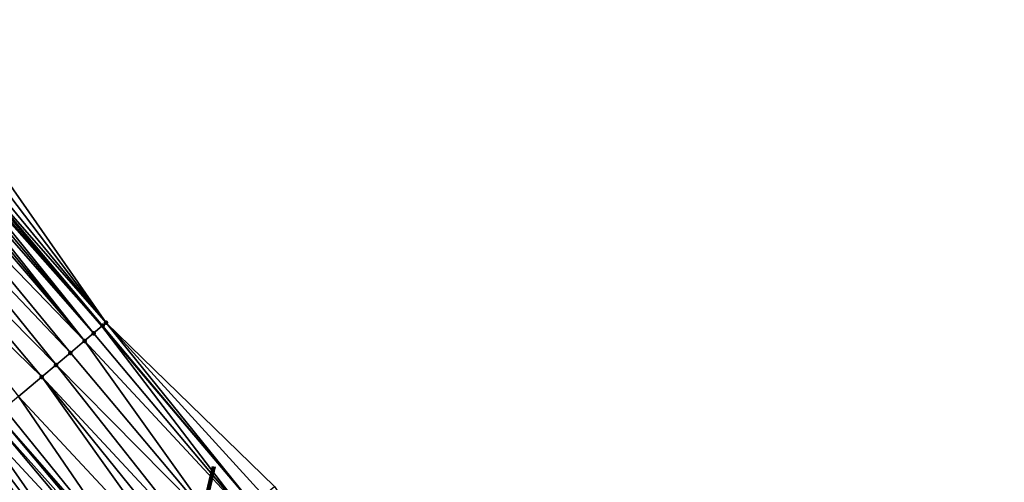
# Model space of a CAD drawing. Header units: feet. Extents: x 2004186 to 2014793, y 836912 to 864902.
# Tile 437 of 656: x 2008484 to 2008568, y 850702 to 850742. Entities that reach past the tile are written whole.
import ezdxf

# ---------------------------------------------------------------- set-up
doc = ezdxf.new("R2010")
doc.units = ezdxf.units.FT
doc.header["$LTSCALE"] = 100
doc.header["$MEASUREMENT"] = 0
for name, color, linetype, lineweight in [('EP_Travel Lane', 5, 'Continuous', 40), ('GPL_Skip Line', 2, 'Continuous', 40), ('Notes', 4, 'Continuous', 0), ('Road Shots', 4, 'Continuous', 200), ('Road X-Section', 30, 'Continuous', 13)]:
    doc.layers.add(name, color=color, linetype=linetype, lineweight=lineweight)
doc.layers.add('I-77 SB_MM21-27-Surface-Border', color=7, linetype='Continuous')
doc.layers.add('I-77 SB_MM21-27-Surface-TIN', color=7, linetype='Continuous')

msp = doc.modelspace()

# ---------------------------------------------------------------- linework, layer by layer
at = {"layer": 'EP_Travel Lane'}
msp.add_polyline3d([(2008568.118986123, 850623.7348410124, 429.1415845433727), (2008555.294258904, 850639.0818062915, 429.2037118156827), (2008542.469565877, 850654.4287306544, 429.2802921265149), (2008529.644889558, 850669.7756350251, 429.3639603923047), (2008516.753164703, 850685.055972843, 429.4279458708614), (2008503.828511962, 850700.3188224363, 429.4788442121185), (2008490.903844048, 850715.5816899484, 429.521387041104), (2008477.979187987, 850730.8445434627, 429.5704677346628), (2008473.453673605, 850736.190181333, 429.6158639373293), (2008465.086452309, 850746.137184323, 429.6567530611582), (2008452.212257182, 850761.4421049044, 429.7890533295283), (2008439.338012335, 850776.7470845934, 429.9015723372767), (2008426.463593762, 850792.0522708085, 429.9449646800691), (2008413.589155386, 850807.3574805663, 429.9805271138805), (2008400.714743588, 850822.6626587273, 430.0266444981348), (2008387.84048668, 850837.9676527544, 430.1343618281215), (2008374.966166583, 850853.2727219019, 430.2169492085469), (2008362.094942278, 850868.5743396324, 430.3061332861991), (2008349.220727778, 850883.879586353, 430.3722083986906), (2008336.346591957, 850899.1847395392, 430.4671783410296), (2008323.472519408, 850914.4898175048, 430.5854128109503), (2008310.598384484, 850929.7949696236, 430.6807183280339)], dxfattribs=at)
at = {"layer": 'GPL_Skip Line'}
msp.add_polyline3d([(2008559.222522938, 850616.2376480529, 429.309631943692), (2008546.335201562, 850631.5319010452, 429.3652963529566), (2008533.447902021, 850646.8261281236, 429.4301563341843), (2008520.560592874, 850662.1203666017, 429.4909709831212), (2008507.680393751, 850677.4203721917, 429.5933693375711), (2008494.802766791, 850692.7230310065, 429.5796667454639), (2008481.925319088, 850708.025476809, 429.6657487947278), (2008469.047878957, 850723.3279136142, 429.7560456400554), (2008464.539636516, 850728.6850811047, 429.7884022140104), (2008456.168581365, 850738.628806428, 429.8391217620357), (2008443.288512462, 850753.9286539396, 429.9965433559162), (2008430.408320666, 850769.228647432, 430.1051054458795), (2008417.527927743, 850784.5288798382, 430.1337043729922), (2008404.647548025, 850799.8290965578, 430.1675532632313), (2008391.767224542, 850815.1292464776, 430.2237599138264), (2008378.886953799, 850830.429333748, 430.3009351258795), (2008366.006698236, 850845.7294029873, 430.3841450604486), (2008353.131042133, 850861.0333499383, 430.4661704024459), (2008340.256818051, 850876.3386080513, 430.5287249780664), (2008327.38275673, 850891.6436726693, 430.6510746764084), (2008314.508658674, 850906.948780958, 430.7599288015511), (2008301.634466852, 850922.2540007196, 430.8343349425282), (2008288.760262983, 850937.5592348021, 430.9043157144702)], dxfattribs=at)
at = {"layer": 'I-77 SB_MM21-27-Surface-Border', "color": 3, "linetype": 'ByBlock', "lineweight": -2}
msp.add_polyline3d([(2008313.265456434, 850932.0397088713, 430.4462198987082), (2008325.680614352, 850916.3481111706, 430.4180374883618), (2008337.942627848, 850900.5278790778, 430.3563393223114), (2008351.581735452, 850885.8667898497, 430.1532137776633), (2008364.149939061, 850870.3039439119, 430.1222538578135), (2008377.327920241, 850855.2619752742, 430.015648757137), (2008389.749330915, 850839.5753036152, 429.9965065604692), (2008402.629557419, 850824.2752688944, 429.9017488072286), (2008415.509854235, 850808.9751506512, 429.8349345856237), (2008428.84914825, 850794.0614539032, 429.7645857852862), (2008441.270611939, 850778.3747192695, 429.7665534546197), (2008453.844923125, 850762.8169718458, 429.7070570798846), (2008467.183865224, 850747.9036931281, 429.4968168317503), (2008475.55493039, 850737.959955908, 429.4500846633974), (2008479.759126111, 850732.3428559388, 429.4488684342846), (2008491.259615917, 850715.881105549, 429.5149833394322), (2008505.667329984, 850701.8664038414, 429.4340807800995), (2008516.843473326, 850685.1319749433, 429.4266296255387), (2008530.043520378, 850670.1115403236, 429.3620999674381), (2008542.884883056, 850654.7786933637, 429.2790402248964), (2008555.722484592, 850639.4426681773, 429.1978654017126), (2008568.178277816, 850623.78480283, 429.1413460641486)], dxfattribs=at)
at = {"layer": 'I-77 SB_MM21-27-Surface-TIN', "color": 128, "linetype": 'ByBlock', "lineweight": -2}
for points in [[(2008491.259615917, 850715.881105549, 429.5149833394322), (2008479.147100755, 850731.827661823, 429.4919772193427), (2008478.535079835, 850731.3124624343, 429.5375562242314)], [(2008491.259615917, 850715.881105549, 429.5149833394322), (2008479.759126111, 850732.3428559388, 429.4488684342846), (2008479.147100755, 850731.827661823, 429.4919772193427)], [(2008477.770037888, 850730.6684819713, 429.5857356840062), (2008490.903844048, 850715.5816899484, 429.521387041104), (2008477.979187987, 850730.8445434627, 429.5704677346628)], [(2008478.076049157, 850730.9260807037, 429.5633968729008), (2008477.979187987, 850730.8445434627, 429.5704677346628), (2008490.903844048, 850715.5816899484, 429.521387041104)], [(2008491.259615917, 850715.881105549, 429.5149833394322), (2008478.535079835, 850731.3124624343, 429.5375562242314), (2008478.076049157, 850730.9260807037, 429.5633968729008)], [(2008490.953575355, 850715.6235416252, 429.5210159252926), (2008478.076049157, 850730.9260807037, 429.5633968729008), (2008490.903844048, 850715.5816899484, 429.521387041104)], [(2008491.259615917, 850715.881105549, 429.5149833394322), (2008478.076049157, 850730.9260807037, 429.5633968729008), (2008490.953575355, 850715.6235416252, 429.5210159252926)], [(2008489.423353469, 850714.3357446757, 429.5405596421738), (2008477.00494995, 850730.0245561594, 429.6083139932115), (2008476.698921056, 850729.76697837, 429.6208420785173)], [(2008490.188457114, 850714.9796518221, 429.526725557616), (2008477.310988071, 850730.2821229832, 429.6009226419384), (2008477.00494995, 850730.0245561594, 429.6083139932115)], [(2008490.188457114, 850714.9796518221, 429.526725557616), (2008477.00494995, 850730.0245561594, 429.6083139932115), (2008489.423353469, 850714.3357446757, 429.5405596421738)], [(2008490.188457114, 850714.9796518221, 429.526725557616), (2008477.617027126, 850730.5396886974, 429.5940511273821), (2008477.310988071, 850730.2821229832, 429.6009226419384)], [(2008477.770037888, 850730.6684819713, 429.5857356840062), (2008477.617027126, 850730.5396886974, 429.5940511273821), (2008490.903844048, 850715.5816899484, 429.521387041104)], [(2008490.188457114, 850714.9796518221, 429.526725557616), (2008490.903844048, 850715.5816899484, 429.521387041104), (2008477.617027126, 850730.5396886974, 429.5940511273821)], [(2008489.423353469, 850714.3357446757, 429.5405596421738), (2008476.392886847, 850729.5094068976, 429.6304110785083), (2008475.474770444, 850728.7367088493, 429.6514500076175)], [(2008489.423353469, 850714.3357446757, 429.5405596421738), (2008476.698921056, 850729.76697837, 429.6208420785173), (2008476.392886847, 850729.5094068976, 429.6304110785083)], [(2008488.199183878, 850713.3054977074, 429.5606020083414), (2008475.474770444, 850728.7367088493, 429.6514500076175), (2008474.403623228, 850727.8352413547, 429.6696425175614)], [(2008489.423353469, 850714.3357446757, 429.5405596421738), (2008475.474770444, 850728.7367088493, 429.6514500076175), (2008488.199183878, 850713.3054977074, 429.5606020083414)], [(2008486.975026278, 850712.2752364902, 429.5873193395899), (2008474.403623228, 850727.8352413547, 429.6696425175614), (2008472.873400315, 850726.5474456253, 429.6886156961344)], [(2008488.199183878, 850713.3054977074, 429.5606020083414), (2008474.403623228, 850727.8352413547, 429.6696425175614), (2008486.975026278, 850712.2752364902, 429.5873193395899)], [(2008485.75085399, 850711.2449927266, 429.6058605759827), (2008472.873400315, 850726.5474456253, 429.6886156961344), (2008471.343175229, 850725.259652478, 429.7063793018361)], [(2008486.975026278, 850712.2752364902, 429.5873193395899), (2008472.873400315, 850726.5474456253, 429.6886156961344), (2008485.75085399, 850711.2449927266, 429.6058605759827)], [(2008485.75085399, 850711.2449927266, 429.6058605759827), (2008471.343175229, 850725.259652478, 429.7063793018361), (2008483.761565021, 850709.5708573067, 429.6309794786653)], [(2008490.188457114, 850714.9796518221, 429.526725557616), (2008503.066004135, 850699.6770879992, 429.4959021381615), (2008490.903844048, 850715.5816899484, 429.521387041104)], [(2008490.953575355, 850715.6235416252, 429.5210159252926), (2008490.903844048, 850715.5816899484, 429.521387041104), (2008503.828511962, 850700.3188224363, 429.4788442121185)], [(2008503.066004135, 850699.6770879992, 429.4959021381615), (2008503.828511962, 850700.3188224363, 429.4788442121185), (2008490.903844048, 850715.5816899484, 429.521387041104)], [(2008491.259615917, 850715.881105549, 429.5149833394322), (2008490.953575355, 850715.6235416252, 429.5210159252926), (2008503.828511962, 850700.3188224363, 429.4788442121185)], [(2008491.259615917, 850715.881105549, 429.5149833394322), (2008503.828511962, 850700.3188224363, 429.4788442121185), (2008504.749219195, 850701.0936991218, 429.4582472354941)], [(2008491.259615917, 850715.881105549, 429.5149833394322), (2008504.749219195, 850701.0936991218, 429.4582472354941), (2008505.667329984, 850701.8664038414, 429.4340807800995)], [(2008490.188457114, 850714.9796518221, 429.526725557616), (2008489.423353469, 850714.3357446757, 429.5405596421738), (2008503.066004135, 850699.6770879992, 429.4959021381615)], [(2008489.423353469, 850714.3357446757, 429.5405596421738), (2008488.199183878, 850713.3054977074, 429.5606020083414), (2008501.076724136, 850698.0029419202, 429.5260209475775)], [(2008489.423353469, 850714.3357446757, 429.5405596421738), (2008501.076724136, 850698.0029419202, 429.5260209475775), (2008503.066004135, 850699.6770879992, 429.4959021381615)], [(2008488.199183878, 850713.3054977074, 429.5606020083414), (2008486.975026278, 850712.2752364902, 429.5873193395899), (2008501.076724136, 850698.0029419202, 429.5260209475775)], [(2008486.975026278, 850712.2752364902, 429.5873193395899), (2008485.75085399, 850711.2449927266, 429.6058605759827), (2008499.393477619, 850696.5863681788, 429.5461647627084)], [(2008486.975026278, 850712.2752364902, 429.5873193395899), (2008499.393477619, 850696.5863681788, 429.5461647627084), (2008501.076724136, 850698.0029419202, 429.5260209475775)], [(2008485.75085399, 850711.2449927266, 429.6058605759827), (2008483.761565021, 850709.5708573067, 429.6309794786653), (2008497.404169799, 850694.9122551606, 429.5607963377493)], [(2008485.75085399, 850711.2449927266, 429.6058605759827), (2008498.322310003, 850695.6849249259, 429.5530040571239), (2008499.393477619, 850696.5863681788, 429.5461647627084)], [(2008485.75085399, 850711.2449927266, 429.6058605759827), (2008497.404169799, 850694.9122551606, 429.5607963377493), (2008498.322310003, 850695.6849249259, 429.5530040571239)], [(2008495.108817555, 850692.9805828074, 429.5793119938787), (2008483.761565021, 850709.5708573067, 429.6309794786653), (2008482.537404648, 850708.5405993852, 429.6561529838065)], [(2008497.404169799, 850694.9122551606, 429.5607963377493), (2008483.761565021, 850709.5708573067, 429.6309794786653), (2008495.108817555, 850692.9805828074, 429.5793119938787)], [(2008481.466244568, 850707.6391471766, 429.667183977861), (2008494.802766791, 850692.7230310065, 429.5796667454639), (2008481.925319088, 850708.025476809, 429.6657487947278)], [(2008495.108817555, 850692.9805828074, 429.5793119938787), (2008482.537404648, 850708.5405993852, 429.6561529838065), (2008481.925319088, 850708.025476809, 429.6657487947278)], [(2008495.108817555, 850692.9805828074, 429.5793119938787), (2008481.925319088, 850708.025476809, 429.6657487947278), (2008494.802766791, 850692.7230310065, 429.5796667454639)], [(2008494.343690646, 850692.3367033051, 429.5801988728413), (2008481.466244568, 850707.6391471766, 429.667183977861), (2008480.701108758, 850706.995278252, 429.6631130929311)], [(2008494.343690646, 850692.3367033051, 429.5801988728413), (2008494.802766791, 850692.7230310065, 429.5796667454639), (2008481.466244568, 850707.6391471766, 429.667183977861)], [(2008490.977064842, 850689.503713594, 429.5465787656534), (2008480.088991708, 850706.4801930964, 429.6551794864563), (2008477.028360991, 850703.9048213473, 429.5902016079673)], [(2008492.2012999, 850690.5338827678, 429.5629748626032), (2008480.701108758, 850706.995278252, 429.6631130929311), (2008480.088991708, 850706.4801930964, 429.6551794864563)], [(2008492.2012999, 850690.5338827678, 429.5629748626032), (2008480.088991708, 850706.4801930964, 429.6551794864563), (2008490.977064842, 850689.503713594, 429.5465787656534)], [(2008494.343690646, 850692.3367033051, 429.5801988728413), (2008480.701108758, 850706.995278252, 429.6631130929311), (2008492.2012999, 850690.5338827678, 429.5629748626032)], [(2008489.293728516, 850688.0872465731, 429.5167298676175), (2008477.028360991, 850703.9048213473, 429.5902016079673), (2008474.273802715, 850701.5869756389, 429.5369372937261)], [(2008490.977064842, 850689.503713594, 429.5465787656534), (2008477.028360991, 850703.9048213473, 429.5902016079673), (2008489.293728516, 850688.0872465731, 429.5167298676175)]]:
    msp.add_3dface(points, dxfattribs=at)
at = {"layer": 'Notes', "lineweight": 100}
msp.add_line((2008500.485580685, 850703.5675551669, 429.477967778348), (2008489.909767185, 850658.079229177, 429.477967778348), dxfattribs=at)
at = {"layer": 'Road Shots', "lineweight": 100}
for p in [(2008490.953575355, 850715.6235416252, 429.5210159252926), (2008491.259615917, 850715.881105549, 429.5149833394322), (2008490.188457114, 850714.9796518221, 429.526725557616), (2008489.423353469, 850714.3357446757, 429.5405596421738), (2008488.199183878, 850713.3054977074, 429.5606020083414), (2008486.975026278, 850712.2752364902, 429.5873193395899), (2008485.75085399, 850711.2449927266, 429.6058605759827)]:
    msp.add_point(p, dxfattribs=at)
at = {"layer": 'Road X-Section', "extrusion": (-0.6438751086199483, 0.7651255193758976, 0.002789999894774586), "elevation": -642311.8992284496, "flags": 128}
msp.add_lwpolyline([(-2084472.306885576, 2221.300229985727), (-2084472.830632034, 2221.31462318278), (-2084473.556922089, 2221.330406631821), (-2084474.21156261, 2221.345542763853), (-2084475.611562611, 2221.376591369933), (-2084477.81156261, 2221.435540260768), (-2084478.81156261, 2221.455184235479), (-2084480.01156261, 2221.473859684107), (-2084482.81156261, 2221.52758378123), (-2084484.611562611, 2221.555086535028), (-2084485.21156261, 2221.560201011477), (-2084486.21156261, 2221.560244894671), (-2084486.81156261, 2221.566644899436), (-2084488.61156261, 2221.595715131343), (-2084492.21156261, 2221.648979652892), (-2084496.21156261, 2221.71395778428), (-2084497.011562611, 2221.721891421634), (-2084498.01156261, 2221.725962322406), (-2084498.61156261, 2221.724527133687), (-2084499.411562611, 2221.714931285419), (-2084501.01156261, 2221.689757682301), (-2084503.61156261, 2221.664638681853), (-2084505.21156261, 2221.646097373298), (-2084506.811562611, 2221.619379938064), (-2084508.41156261, 2221.599337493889), (-2084509.41156261, 2221.585503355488), (-2084510.41156261, 2221.579793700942), (-2084510.81156261, 2221.573761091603)], dxfattribs=at)

doc.saveas('drawing.dxf')
